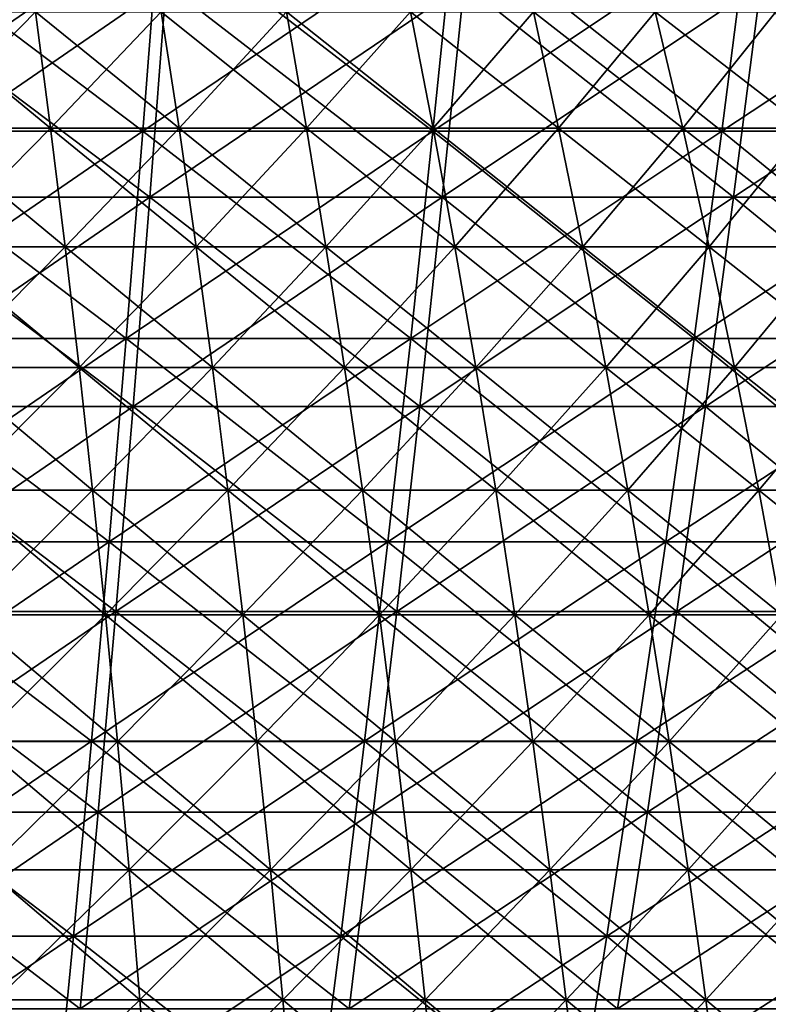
# Model space of a CAD drawing. Header units: millimetres. Extents: x -250 to 250, y -45 to 4150.
# Tile 621 of 656: x 15 to 30, y 3972 to 3991. Entities that reach past the tile are written whole.
import ezdxf

# ---------------------------------------------------------------- set-up
doc = ezdxf.new("R2010")
doc.units = ezdxf.units.MM
doc.header["$LTSCALE"] = 81.481481
for name, color, linetype in [('19', 7, 'CONTINUOUS'), ('20', 7, 'CONTINUOUS'), ('21', 7, 'CONTINUOUS'), ('22', 7, 'CONTINUOUS'), ('23', 7, 'CONTINUOUS'), ('24', 7, 'CONTINUOUS')]:
    doc.layers.add(name, color=color, linetype=linetype)

msp = doc.modelspace()

# ---------------------------------------------------------------- linework, layer by layer
at = {"layer": '19', "color": 7, "linetype": 'CONTINUOUS'}
for points in [[(17.54, 3987.635, -189.288), (11.703, 3987.635, -189.738), (17.867, 3991.873, -192.813), (17.54, 3987.635, -189.288)], [(17.867, 3991.873, -192.813), (11.703, 3987.635, -189.738), (11.921, 3991.873, -193.272), (17.867, 3991.873, -192.813)], [(23.361, 3987.635, -188.658), (17.54, 3987.635, -189.288), (23.796, 3991.873, -192.171), (23.361, 3987.635, -188.658)], [(23.796, 3991.873, -192.171), (17.54, 3987.635, -189.288), (17.867, 3991.873, -192.813), (23.796, 3991.873, -192.171)], [(29.16, 3987.635, -187.849), (23.361, 3987.635, -188.658), (29.703, 3991.873, -191.347), (29.16, 3987.635, -187.849)], [(29.703, 3991.873, -191.347), (23.361, 3987.635, -188.658), (23.796, 3991.873, -192.171), (29.703, 3991.873, -191.347)], [(34.931, 3987.635, -186.862), (29.16, 3987.635, -187.849), (35.581, 3991.873, -190.342), (34.931, 3987.635, -186.862)], [(35.581, 3991.873, -190.342), (29.16, 3987.635, -187.849), (29.703, 3991.873, -191.347), (35.581, 3991.873, -190.342)], [(17.205, 3983.475, -185.67), (11.479, 3983.475, -186.112), (17.54, 3987.635, -189.288), (17.205, 3983.475, -185.67)], [(17.54, 3987.635, -189.288), (11.479, 3983.475, -186.112), (11.703, 3987.635, -189.738), (17.54, 3987.635, -189.288)], [(22.914, 3983.475, -185.053), (17.205, 3983.475, -185.67), (23.361, 3987.635, -188.658), (22.914, 3983.475, -185.053)], [(23.361, 3987.635, -188.658), (17.205, 3983.475, -185.67), (17.54, 3987.635, -189.288), (23.361, 3987.635, -188.658)], [(28.602, 3983.475, -184.259), (22.914, 3983.475, -185.053), (29.16, 3987.635, -187.849), (28.602, 3983.475, -184.259)], [(29.16, 3987.635, -187.849), (22.914, 3983.475, -185.053), (23.361, 3987.635, -188.658), (29.16, 3987.635, -187.849)], [(34.263, 3983.475, -183.291), (28.602, 3983.475, -184.259), (34.931, 3987.635, -186.862), (34.263, 3983.475, -183.291)], [(34.931, 3987.635, -186.862), (28.602, 3983.475, -184.259), (29.16, 3987.635, -187.849), (34.931, 3987.635, -186.862)], [(16.861, 3979.397, -181.963), (11.25, 3979.397, -182.395), (17.205, 3983.475, -185.67), (16.861, 3979.397, -181.963)], [(17.205, 3983.475, -185.67), (11.25, 3979.397, -182.395), (11.479, 3983.475, -186.112), (17.205, 3983.475, -185.67)], [(22.457, 3979.397, -181.357), (16.861, 3979.397, -181.963), (22.914, 3983.475, -185.053), (22.457, 3979.397, -181.357)], [(22.914, 3983.475, -185.053), (16.861, 3979.397, -181.963), (17.205, 3983.475, -185.67), (22.914, 3983.475, -185.053)], [(28.031, 3979.397, -180.579), (22.457, 3979.397, -181.357), (28.602, 3983.475, -184.259), (28.031, 3979.397, -180.579)], [(28.602, 3983.475, -184.259), (22.457, 3979.397, -181.357), (22.914, 3983.475, -185.053), (28.602, 3983.475, -184.259)], [(33.579, 3979.397, -179.631), (28.031, 3979.397, -180.579), (34.263, 3983.475, -183.291), (33.579, 3979.397, -179.631)], [(34.263, 3983.475, -183.291), (28.031, 3979.397, -180.579), (28.602, 3983.475, -184.259), (34.263, 3983.475, -183.291)], [(16.509, 3975.402, -178.166), (11.015, 3975.402, -178.59), (16.861, 3979.397, -181.963), (16.509, 3975.402, -178.166)], [(16.861, 3979.397, -181.963), (11.015, 3975.402, -178.59), (11.25, 3979.397, -182.395), (16.861, 3979.397, -181.963)], [(21.988, 3975.402, -177.573), (16.509, 3975.402, -178.166), (22.457, 3979.397, -181.357), (21.988, 3975.402, -177.573)], [(22.457, 3979.397, -181.357), (16.509, 3975.402, -178.166), (16.861, 3979.397, -181.963), (22.457, 3979.397, -181.357)], [(27.446, 3975.402, -176.812), (21.988, 3975.402, -177.573), (28.031, 3979.397, -180.579), (27.446, 3975.402, -176.812)], [(28.031, 3979.397, -180.579), (21.988, 3975.402, -177.573), (22.457, 3979.397, -181.357), (28.031, 3979.397, -180.579)], [(32.878, 3975.402, -175.882), (27.446, 3975.402, -176.812), (33.579, 3979.397, -179.631), (32.878, 3975.402, -175.882)], [(33.579, 3979.397, -179.631), (27.446, 3975.402, -176.812), (28.031, 3979.397, -180.579), (33.579, 3979.397, -179.631)], [(16.15, 3971.493, -174.282), (10.775, 3971.493, -174.697), (16.509, 3975.402, -178.166), (16.15, 3971.493, -174.282)], [(16.509, 3975.402, -178.166), (10.775, 3971.493, -174.697), (11.015, 3975.402, -178.59), (16.509, 3975.402, -178.166)], [(21.509, 3971.493, -173.702), (16.15, 3971.493, -174.282), (21.988, 3975.402, -177.573), (21.509, 3971.493, -173.702)], [(21.988, 3975.402, -177.573), (16.15, 3971.493, -174.282), (16.509, 3975.402, -178.166), (21.988, 3975.402, -177.573)], [(26.848, 3971.493, -172.957), (21.509, 3971.493, -173.702), (27.446, 3975.402, -176.812), (26.848, 3971.493, -172.957)], [(27.446, 3975.402, -176.812), (21.509, 3971.493, -173.702), (21.988, 3975.402, -177.573), (27.446, 3975.402, -176.812)], [(32.161, 3971.493, -172.049), (26.848, 3971.493, -172.957), (32.878, 3975.402, -175.882), (32.161, 3971.493, -172.049)], [(32.878, 3975.402, -175.882), (26.848, 3971.493, -172.957), (27.446, 3975.402, -176.812), (32.878, 3975.402, -175.882)]]:
    msp.add_3dface(points, dxfattribs=at)
at = {"layer": '20', "color": 7, "linetype": 'CONTINUOUS'}
for points in [[(11.703, 3987.635, 189.738), (17.54, 3987.635, 189.288), (11.921, 3991.873, 193.272), (11.703, 3987.635, 189.738)], [(11.921, 3991.873, 193.272), (17.54, 3987.635, 189.288), (17.867, 3991.873, 192.813), (11.921, 3991.873, 193.272)], [(17.54, 3987.635, 189.288), (23.361, 3987.635, 188.658), (17.867, 3991.873, 192.813), (17.54, 3987.635, 189.288)], [(17.867, 3991.873, 192.813), (23.361, 3987.635, 188.658), (23.796, 3991.873, 192.171), (17.867, 3991.873, 192.813)], [(23.361, 3987.635, 188.658), (29.16, 3987.635, 187.849), (23.796, 3991.873, 192.171), (23.361, 3987.635, 188.658)], [(23.796, 3991.873, 192.171), (29.16, 3987.635, 187.849), (29.703, 3991.873, 191.347), (23.796, 3991.873, 192.171)], [(29.16, 3987.635, 187.849), (34.931, 3987.635, 186.862), (29.703, 3991.873, 191.347), (29.16, 3987.635, 187.849)], [(29.703, 3991.873, 191.347), (34.931, 3987.635, 186.862), (35.581, 3991.873, 190.342), (29.703, 3991.873, 191.347)], [(11.479, 3983.475, 186.112), (17.205, 3983.475, 185.67), (11.703, 3987.635, 189.738), (11.479, 3983.475, 186.112)], [(11.703, 3987.635, 189.738), (17.205, 3983.475, 185.67), (17.54, 3987.635, 189.288), (11.703, 3987.635, 189.738)], [(17.205, 3983.475, 185.67), (22.914, 3983.475, 185.053), (17.54, 3987.635, 189.288), (17.205, 3983.475, 185.67)], [(17.54, 3987.635, 189.288), (22.914, 3983.475, 185.053), (23.361, 3987.635, 188.658), (17.54, 3987.635, 189.288)], [(22.914, 3983.475, 185.053), (28.602, 3983.475, 184.259), (23.361, 3987.635, 188.658), (22.914, 3983.475, 185.053)], [(23.361, 3987.635, 188.658), (28.602, 3983.475, 184.259), (29.16, 3987.635, 187.849), (23.361, 3987.635, 188.658)], [(28.602, 3983.475, 184.259), (34.263, 3983.475, 183.291), (29.16, 3987.635, 187.849), (28.602, 3983.475, 184.259)], [(29.16, 3987.635, 187.849), (34.263, 3983.475, 183.291), (34.931, 3987.635, 186.862), (29.16, 3987.635, 187.849)], [(11.25, 3979.397, 182.395), (16.861, 3979.397, 181.963), (11.479, 3983.475, 186.112), (11.25, 3979.397, 182.395)], [(11.479, 3983.475, 186.112), (16.861, 3979.397, 181.963), (17.205, 3983.475, 185.67), (11.479, 3983.475, 186.112)], [(16.861, 3979.397, 181.963), (22.457, 3979.397, 181.357), (17.205, 3983.475, 185.67), (16.861, 3979.397, 181.963)], [(17.205, 3983.475, 185.67), (22.457, 3979.397, 181.357), (22.914, 3983.475, 185.053), (17.205, 3983.475, 185.67)], [(22.457, 3979.397, 181.357), (28.031, 3979.397, 180.579), (22.914, 3983.475, 185.053), (22.457, 3979.397, 181.357)], [(22.914, 3983.475, 185.053), (28.031, 3979.397, 180.579), (28.602, 3983.475, 184.259), (22.914, 3983.475, 185.053)], [(28.031, 3979.397, 180.579), (33.579, 3979.397, 179.631), (28.602, 3983.475, 184.259), (28.031, 3979.397, 180.579)], [(28.602, 3983.475, 184.259), (33.579, 3979.397, 179.631), (34.263, 3983.475, 183.291), (28.602, 3983.475, 184.259)], [(11.015, 3975.402, 178.59), (16.509, 3975.402, 178.166), (11.25, 3979.397, 182.395), (11.015, 3975.402, 178.59)], [(11.25, 3979.397, 182.395), (16.509, 3975.402, 178.166), (16.861, 3979.397, 181.963), (11.25, 3979.397, 182.395)], [(16.509, 3975.402, 178.166), (21.988, 3975.402, 177.573), (16.861, 3979.397, 181.963), (16.509, 3975.402, 178.166)], [(16.861, 3979.397, 181.963), (21.988, 3975.402, 177.573), (22.457, 3979.397, 181.357), (16.861, 3979.397, 181.963)], [(21.988, 3975.402, 177.573), (27.446, 3975.402, 176.812), (22.457, 3979.397, 181.357), (21.988, 3975.402, 177.573)], [(22.457, 3979.397, 181.357), (27.446, 3975.402, 176.812), (28.031, 3979.397, 180.579), (22.457, 3979.397, 181.357)], [(27.446, 3975.402, 176.812), (32.878, 3975.402, 175.882), (28.031, 3979.397, 180.579), (27.446, 3975.402, 176.812)], [(28.031, 3979.397, 180.579), (32.878, 3975.402, 175.882), (33.579, 3979.397, 179.631), (28.031, 3979.397, 180.579)], [(10.775, 3971.493, 174.697), (16.15, 3971.493, 174.282), (11.015, 3975.402, 178.59), (10.775, 3971.493, 174.697)], [(11.015, 3975.402, 178.59), (16.15, 3971.493, 174.282), (16.509, 3975.402, 178.166), (11.015, 3975.402, 178.59)], [(16.15, 3971.493, 174.282), (21.509, 3971.493, 173.702), (16.509, 3975.402, 178.166), (16.15, 3971.493, 174.282)], [(16.509, 3975.402, 178.166), (21.509, 3971.493, 173.702), (21.988, 3975.402, 177.573), (16.509, 3975.402, 178.166)], [(21.509, 3971.493, 173.702), (26.848, 3971.493, 172.957), (21.988, 3975.402, 177.573), (21.509, 3971.493, 173.702)], [(21.988, 3975.402, 177.573), (26.848, 3971.493, 172.957), (27.446, 3975.402, 176.812), (21.988, 3975.402, 177.573)], [(26.848, 3971.493, 172.957), (32.161, 3971.493, 172.049), (27.446, 3975.402, 176.812), (26.848, 3971.493, 172.957)], [(27.446, 3975.402, 176.812), (32.161, 3971.493, 172.049), (32.878, 3975.402, 175.882), (27.446, 3975.402, 176.812)]]:
    msp.add_3dface(points, dxfattribs=at)
at = {"layer": '21', "color": 7, "linetype": 'CONTINUOUS'}
for points in [[(17.401, 3988.952, 187.789), (11.61, 3988.952, 188.236), (17.725, 3993.156, 191.285), (17.401, 3988.952, 187.789)], [(17.725, 3993.156, 191.285), (11.61, 3988.952, 188.236), (11.826, 3993.156, 191.74), (17.725, 3993.156, 191.285)], [(23.176, 3988.952, 187.164), (17.401, 3988.952, 187.789), (23.607, 3993.156, 190.648), (23.176, 3988.952, 187.164)], [(23.607, 3993.156, 190.648), (17.401, 3988.952, 187.789), (17.725, 3993.156, 191.285), (23.607, 3993.156, 190.648)], [(28.929, 3988.952, 186.361), (23.176, 3988.952, 187.164), (29.467, 3993.156, 189.831), (28.929, 3988.952, 186.361)], [(29.467, 3993.156, 189.831), (23.176, 3988.952, 187.164), (23.607, 3993.156, 190.648), (29.467, 3993.156, 189.831)], [(34.654, 3988.952, 185.382), (28.929, 3988.952, 186.361), (35.299, 3993.156, 188.833), (34.654, 3988.952, 185.382)], [(35.299, 3993.156, 188.833), (28.929, 3988.952, 186.361), (29.467, 3993.156, 189.831), (35.299, 3993.156, 188.833)], [(17.069, 3984.826, 184.201), (11.388, 3984.826, 184.64), (17.401, 3988.952, 187.789), (17.069, 3984.826, 184.201)], [(17.401, 3988.952, 187.789), (11.388, 3984.826, 184.64), (11.61, 3988.952, 188.236), (17.401, 3988.952, 187.789)], [(22.733, 3984.826, 183.588), (17.069, 3984.826, 184.201), (23.176, 3988.952, 187.164), (22.733, 3984.826, 183.588)], [(23.176, 3988.952, 187.164), (17.069, 3984.826, 184.201), (17.401, 3988.952, 187.789), (23.176, 3988.952, 187.164)], [(28.376, 3984.826, 182.801), (22.733, 3984.826, 183.588), (28.929, 3988.952, 186.361), (28.376, 3984.826, 182.801)], [(28.929, 3988.952, 186.361), (22.733, 3984.826, 183.588), (23.176, 3988.952, 187.164), (28.929, 3988.952, 186.361)], [(33.992, 3984.826, 181.841), (28.376, 3984.826, 182.801), (34.654, 3988.952, 185.382), (33.992, 3984.826, 181.841)], [(34.654, 3988.952, 185.382), (28.376, 3984.826, 182.801), (28.929, 3988.952, 186.361), (34.654, 3988.952, 185.382)], [(16.728, 3980.78, 180.524), (11.161, 3980.78, 180.954), (17.069, 3984.826, 184.201), (16.728, 3980.78, 180.524)], [(17.069, 3984.826, 184.201), (11.161, 3980.78, 180.954), (11.388, 3984.826, 184.64), (17.069, 3984.826, 184.201)], [(22.279, 3980.78, 179.923), (16.728, 3980.78, 180.524), (22.733, 3984.826, 183.588), (22.279, 3980.78, 179.923)], [(22.733, 3984.826, 183.588), (16.728, 3980.78, 180.524), (17.069, 3984.826, 184.201), (22.733, 3984.826, 183.588)], [(27.81, 3980.78, 179.152), (22.279, 3980.78, 179.923), (28.376, 3984.826, 182.801), (27.81, 3980.78, 179.152)], [(28.376, 3984.826, 182.801), (22.279, 3980.78, 179.923), (22.733, 3984.826, 183.588), (28.376, 3984.826, 182.801)], [(33.313, 3980.78, 178.21), (27.81, 3980.78, 179.152), (33.992, 3984.826, 181.841), (33.313, 3980.78, 178.21)], [(33.992, 3984.826, 181.841), (27.81, 3980.78, 179.152), (28.376, 3984.826, 182.801), (33.992, 3984.826, 181.841)], [(16.379, 3976.818, 176.759), (10.928, 3976.818, 177.179), (16.728, 3980.78, 180.524), (16.379, 3976.818, 176.759)], [(16.728, 3980.78, 180.524), (10.928, 3976.818, 177.179), (11.161, 3980.78, 180.954), (16.728, 3980.78, 180.524)], [(21.815, 3976.818, 176.17), (16.379, 3976.818, 176.759), (22.279, 3980.78, 179.923), (21.815, 3976.818, 176.17)], [(22.279, 3980.78, 179.923), (16.379, 3976.818, 176.759), (16.728, 3980.78, 180.524), (22.279, 3980.78, 179.923)], [(27.229, 3976.818, 175.415), (21.815, 3976.818, 176.17), (27.81, 3980.78, 179.152), (27.229, 3976.818, 175.415)], [(27.81, 3980.78, 179.152), (21.815, 3976.818, 176.17), (22.279, 3980.78, 179.923), (27.81, 3980.78, 179.152)], [(32.618, 3976.818, 174.493), (27.229, 3976.818, 175.415), (33.313, 3980.78, 178.21), (32.618, 3976.818, 174.493)], [(33.313, 3980.78, 178.21), (27.229, 3976.818, 175.415), (27.81, 3980.78, 179.152), (33.313, 3980.78, 178.21)], [(16.022, 3972.939, 172.907), (10.69, 3972.939, 173.318), (16.379, 3976.818, 176.759), (16.022, 3972.939, 172.907)], [(16.379, 3976.818, 176.759), (10.69, 3972.939, 173.318), (10.928, 3976.818, 177.179), (16.379, 3976.818, 176.759)], [(21.339, 3972.939, 172.332), (16.022, 3972.939, 172.907), (21.815, 3976.818, 176.17), (21.339, 3972.939, 172.332)], [(21.815, 3976.818, 176.17), (16.022, 3972.939, 172.907), (16.379, 3976.818, 176.759), (21.815, 3976.818, 176.17)], [(26.636, 3972.939, 171.593), (21.339, 3972.939, 172.332), (27.229, 3976.818, 175.415), (26.636, 3972.939, 171.593)], [(27.229, 3976.818, 175.415), (21.339, 3972.939, 172.332), (21.815, 3976.818, 176.17), (27.229, 3976.818, 175.415)], [(31.908, 3972.939, 170.691), (26.636, 3972.939, 171.593), (32.618, 3976.818, 174.493), (31.908, 3972.939, 170.691)], [(32.618, 3976.818, 174.493), (26.636, 3972.939, 171.593), (27.229, 3976.818, 175.415), (32.618, 3976.818, 174.493)], [(15.657, 3969.147, 168.971), (10.447, 3969.147, 169.373), (16.022, 3972.939, 172.907), (15.657, 3969.147, 168.971)], [(16.022, 3972.939, 172.907), (10.447, 3969.147, 169.373), (10.69, 3972.939, 173.318), (16.022, 3972.939, 172.907)], [(20.854, 3969.147, 168.409), (15.657, 3969.147, 168.971), (21.339, 3972.939, 172.332), (20.854, 3969.147, 168.409)], [(21.339, 3972.939, 172.332), (15.657, 3969.147, 168.971), (16.022, 3972.939, 172.907), (21.339, 3972.939, 172.332)], [(26.03, 3969.147, 167.687), (20.854, 3969.147, 168.409), (26.636, 3972.939, 171.593), (26.03, 3969.147, 167.687)], [(26.636, 3972.939, 171.593), (20.854, 3969.147, 168.409), (21.339, 3972.939, 172.332), (26.636, 3972.939, 171.593)], [(31.181, 3969.147, 166.805), (26.03, 3969.147, 167.687), (31.908, 3972.939, 170.691), (31.181, 3969.147, 166.805)], [(31.908, 3972.939, 170.691), (26.03, 3969.147, 167.687), (26.636, 3972.939, 171.593), (31.908, 3972.939, 170.691)]]:
    msp.add_3dface(points, dxfattribs=at)
at = {"layer": '22', "color": 7, "linetype": 'CONTINUOUS'}
for points in [[(11.61, 3988.952, -188.236), (17.401, 3988.952, -187.789), (11.826, 3993.156, -191.74), (11.61, 3988.952, -188.236)], [(11.826, 3993.156, -191.74), (17.401, 3988.952, -187.789), (17.725, 3993.156, -191.285), (11.826, 3993.156, -191.74)], [(17.401, 3988.952, -187.789), (23.176, 3988.952, -187.164), (17.725, 3993.156, -191.285), (17.401, 3988.952, -187.789)], [(17.725, 3993.156, -191.285), (23.176, 3988.952, -187.164), (23.607, 3993.156, -190.648), (17.725, 3993.156, -191.285)], [(23.176, 3988.952, -187.164), (28.929, 3988.952, -186.361), (23.607, 3993.156, -190.648), (23.176, 3988.952, -187.164)], [(23.607, 3993.156, -190.648), (28.929, 3988.952, -186.361), (29.467, 3993.156, -189.831), (23.607, 3993.156, -190.648)], [(28.929, 3988.952, -186.361), (34.654, 3988.952, -185.382), (29.467, 3993.156, -189.831), (28.929, 3988.952, -186.361)], [(29.467, 3993.156, -189.831), (34.654, 3988.952, -185.382), (35.299, 3993.156, -188.833), (29.467, 3993.156, -189.831)], [(11.388, 3984.826, -184.64), (17.069, 3984.826, -184.201), (11.61, 3988.952, -188.236), (11.388, 3984.826, -184.64)], [(11.61, 3988.952, -188.236), (17.069, 3984.826, -184.201), (17.401, 3988.952, -187.789), (11.61, 3988.952, -188.236)], [(17.069, 3984.826, -184.201), (22.733, 3984.826, -183.588), (17.401, 3988.952, -187.789), (17.069, 3984.826, -184.201)], [(17.401, 3988.952, -187.789), (22.733, 3984.826, -183.588), (23.176, 3988.952, -187.164), (17.401, 3988.952, -187.789)], [(22.733, 3984.826, -183.588), (28.376, 3984.826, -182.801), (23.176, 3988.952, -187.164), (22.733, 3984.826, -183.588)], [(23.176, 3988.952, -187.164), (28.376, 3984.826, -182.801), (28.929, 3988.952, -186.361), (23.176, 3988.952, -187.164)], [(28.376, 3984.826, -182.801), (33.992, 3984.826, -181.841), (28.929, 3988.952, -186.361), (28.376, 3984.826, -182.801)], [(28.929, 3988.952, -186.361), (33.992, 3984.826, -181.841), (34.654, 3988.952, -185.382), (28.929, 3988.952, -186.361)], [(11.161, 3980.78, -180.954), (16.728, 3980.78, -180.524), (11.388, 3984.826, -184.64), (11.161, 3980.78, -180.954)], [(11.388, 3984.826, -184.64), (16.728, 3980.78, -180.524), (17.069, 3984.826, -184.201), (11.388, 3984.826, -184.64)], [(16.728, 3980.78, -180.524), (22.279, 3980.78, -179.923), (17.069, 3984.826, -184.201), (16.728, 3980.78, -180.524)], [(17.069, 3984.826, -184.201), (22.279, 3980.78, -179.923), (22.733, 3984.826, -183.588), (17.069, 3984.826, -184.201)], [(22.279, 3980.78, -179.923), (27.81, 3980.78, -179.152), (22.733, 3984.826, -183.588), (22.279, 3980.78, -179.923)], [(22.733, 3984.826, -183.588), (27.81, 3980.78, -179.152), (28.376, 3984.826, -182.801), (22.733, 3984.826, -183.588)], [(27.81, 3980.78, -179.152), (33.313, 3980.78, -178.21), (28.376, 3984.826, -182.801), (27.81, 3980.78, -179.152)], [(28.376, 3984.826, -182.801), (33.313, 3980.78, -178.21), (33.992, 3984.826, -181.841), (28.376, 3984.826, -182.801)], [(10.928, 3976.818, -177.179), (16.379, 3976.818, -176.759), (11.161, 3980.78, -180.954), (10.928, 3976.818, -177.179)], [(11.161, 3980.78, -180.954), (16.379, 3976.818, -176.759), (16.728, 3980.78, -180.524), (11.161, 3980.78, -180.954)], [(16.379, 3976.818, -176.759), (21.815, 3976.818, -176.17), (16.728, 3980.78, -180.524), (16.379, 3976.818, -176.759)], [(16.728, 3980.78, -180.524), (21.815, 3976.818, -176.17), (22.279, 3980.78, -179.923), (16.728, 3980.78, -180.524)], [(21.815, 3976.818, -176.17), (27.229, 3976.818, -175.415), (22.279, 3980.78, -179.923), (21.815, 3976.818, -176.17)], [(22.279, 3980.78, -179.923), (27.229, 3976.818, -175.415), (27.81, 3980.78, -179.152), (22.279, 3980.78, -179.923)], [(27.229, 3976.818, -175.415), (32.618, 3976.818, -174.493), (27.81, 3980.78, -179.152), (27.229, 3976.818, -175.415)], [(27.81, 3980.78, -179.152), (32.618, 3976.818, -174.493), (33.313, 3980.78, -178.21), (27.81, 3980.78, -179.152)], [(10.69, 3972.939, -173.318), (16.022, 3972.939, -172.907), (10.928, 3976.818, -177.179), (10.69, 3972.939, -173.318)], [(10.928, 3976.818, -177.179), (16.022, 3972.939, -172.907), (16.379, 3976.818, -176.759), (10.928, 3976.818, -177.179)], [(16.022, 3972.939, -172.907), (21.339, 3972.939, -172.332), (16.379, 3976.818, -176.759), (16.022, 3972.939, -172.907)], [(16.379, 3976.818, -176.759), (21.339, 3972.939, -172.332), (21.815, 3976.818, -176.17), (16.379, 3976.818, -176.759)], [(21.339, 3972.939, -172.332), (26.636, 3972.939, -171.593), (21.815, 3976.818, -176.17), (21.339, 3972.939, -172.332)], [(21.815, 3976.818, -176.17), (26.636, 3972.939, -171.593), (27.229, 3976.818, -175.415), (21.815, 3976.818, -176.17)], [(26.636, 3972.939, -171.593), (31.908, 3972.939, -170.691), (27.229, 3976.818, -175.415), (26.636, 3972.939, -171.593)], [(27.229, 3976.818, -175.415), (31.908, 3972.939, -170.691), (32.618, 3976.818, -174.493), (27.229, 3976.818, -175.415)], [(10.447, 3969.147, -169.373), (15.657, 3969.147, -168.971), (10.69, 3972.939, -173.318), (10.447, 3969.147, -169.373)], [(10.69, 3972.939, -173.318), (15.657, 3969.147, -168.971), (16.022, 3972.939, -172.907), (10.69, 3972.939, -173.318)], [(15.657, 3969.147, -168.971), (20.854, 3969.147, -168.409), (16.022, 3972.939, -172.907), (15.657, 3969.147, -168.971)], [(16.022, 3972.939, -172.907), (20.854, 3969.147, -168.409), (21.339, 3972.939, -172.332), (16.022, 3972.939, -172.907)], [(20.854, 3969.147, -168.409), (26.03, 3969.147, -167.687), (21.339, 3972.939, -172.332), (20.854, 3969.147, -168.409)], [(21.339, 3972.939, -172.332), (26.03, 3969.147, -167.687), (26.636, 3972.939, -171.593), (21.339, 3972.939, -172.332)], [(26.03, 3969.147, -167.687), (31.181, 3969.147, -166.805), (26.636, 3972.939, -171.593), (26.03, 3969.147, -167.687)], [(26.636, 3972.939, -171.593), (31.181, 3969.147, -166.805), (31.908, 3972.939, -170.691), (26.636, 3972.939, -171.593)]]:
    msp.add_3dface(points, dxfattribs=at)
at = {"layer": '23', "color": 7, "linetype": 'CONTINUOUS'}
for points in [[(12.992, 3989.011, 83.696), (15.563, 3989.011, 83.256), (12.739, 3991.325, 82.066), (12.992, 3989.011, 83.696)], [(12.739, 3991.325, 82.066), (15.563, 3989.011, 83.256), (15.26, 3991.325, 81.635), (12.739, 3991.325, 82.066)], [(15.563, 3989.011, 83.256), (18.12, 3989.011, 82.737), (15.26, 3991.325, 81.635), (15.563, 3989.011, 83.256)], [(15.26, 3991.325, 81.635), (18.12, 3989.011, 82.737), (17.767, 3991.325, 81.127), (15.26, 3991.325, 81.635)], [(18.12, 3989.011, 82.737), (20.659, 3989.011, 82.14), (17.767, 3991.325, 81.127), (18.12, 3989.011, 82.737)], [(17.767, 3991.325, 81.127), (20.659, 3989.011, 82.14), (20.257, 3991.325, 80.541), (17.767, 3991.325, 81.127)], [(20.659, 3989.011, 82.14), (23.179, 3989.011, 81.465), (20.257, 3991.325, 80.541), (20.659, 3989.011, 82.14)], [(20.257, 3991.325, 80.541), (23.179, 3989.011, 81.465), (22.728, 3991.325, 79.879), (20.257, 3991.325, 80.541)], [(23.179, 3989.011, 81.465), (25.676, 3989.011, 80.712), (22.728, 3991.325, 79.879), (23.179, 3989.011, 81.465)], [(22.728, 3991.325, 79.879), (25.676, 3989.011, 80.712), (25.177, 3991.325, 79.141), (22.728, 3991.325, 79.879)], [(25.676, 3989.011, 80.712), (28.15, 3989.011, 79.883), (25.177, 3991.325, 79.141), (25.676, 3989.011, 80.712)], [(25.177, 3991.325, 79.141), (28.15, 3989.011, 79.883), (27.602, 3991.325, 78.328), (25.177, 3991.325, 79.141)], [(28.15, 3989.011, 79.883), (30.596, 3989.011, 78.979), (27.602, 3991.325, 78.328), (28.15, 3989.011, 79.883)], [(27.602, 3991.325, 78.328), (30.596, 3989.011, 78.979), (30.001, 3991.325, 77.441), (27.602, 3991.325, 78.328)], [(13.235, 3986.652, 85.261), (15.854, 3986.652, 84.813), (12.992, 3989.011, 83.696), (13.235, 3986.652, 85.261)], [(12.992, 3989.011, 83.696), (15.854, 3986.652, 84.813), (15.563, 3989.011, 83.256), (12.992, 3989.011, 83.696)], [(15.854, 3986.652, 84.813), (18.459, 3986.652, 84.285), (15.563, 3989.011, 83.256), (15.854, 3986.652, 84.813)], [(15.563, 3989.011, 83.256), (18.459, 3986.652, 84.285), (18.12, 3989.011, 82.737), (15.563, 3989.011, 83.256)], [(18.459, 3986.652, 84.285), (21.045, 3986.652, 83.676), (18.12, 3989.011, 82.737), (18.459, 3986.652, 84.285)], [(18.12, 3989.011, 82.737), (21.045, 3986.652, 83.676), (20.659, 3989.011, 82.14), (18.12, 3989.011, 82.737)], [(21.045, 3986.652, 83.676), (23.612, 3986.652, 82.989), (20.659, 3989.011, 82.14), (21.045, 3986.652, 83.676)], [(20.659, 3989.011, 82.14), (23.612, 3986.652, 82.989), (23.179, 3989.011, 81.465), (20.659, 3989.011, 82.14)], [(23.612, 3986.652, 82.989), (26.157, 3986.652, 82.222), (23.179, 3989.011, 81.465), (23.612, 3986.652, 82.989)], [(23.179, 3989.011, 81.465), (26.157, 3986.652, 82.222), (25.676, 3989.011, 80.712), (23.179, 3989.011, 81.465)], [(26.157, 3986.652, 82.222), (28.676, 3986.652, 81.378), (25.676, 3989.011, 80.712), (26.157, 3986.652, 82.222)], [(25.676, 3989.011, 80.712), (28.676, 3986.652, 81.378), (28.15, 3989.011, 79.883), (25.676, 3989.011, 80.712)], [(28.676, 3986.652, 81.378), (31.169, 3986.652, 80.456), (28.15, 3989.011, 79.883), (28.676, 3986.652, 81.378)], [(28.15, 3989.011, 79.883), (31.169, 3986.652, 80.456), (30.596, 3989.011, 78.979), (28.15, 3989.011, 79.883)], [(13.468, 3984.251, 86.762), (16.133, 3984.251, 86.306), (13.235, 3986.652, 85.261), (13.468, 3984.251, 86.762)], [(13.235, 3986.652, 85.261), (16.133, 3984.251, 86.306), (15.854, 3986.652, 84.813), (13.235, 3986.652, 85.261)], [(16.133, 3984.251, 86.306), (18.784, 3984.251, 85.768), (15.854, 3986.652, 84.813), (16.133, 3984.251, 86.306)], [(15.854, 3986.652, 84.813), (18.784, 3984.251, 85.768), (18.459, 3986.652, 84.285), (15.854, 3986.652, 84.813)], [(18.784, 3984.251, 85.768), (21.416, 3984.251, 85.149), (18.459, 3986.652, 84.285), (18.784, 3984.251, 85.768)], [(18.459, 3986.652, 84.285), (21.416, 3984.251, 85.149), (21.045, 3986.652, 83.676), (18.459, 3986.652, 84.285)], [(21.416, 3984.251, 85.149), (24.028, 3984.251, 84.449), (21.045, 3986.652, 83.676), (21.416, 3984.251, 85.149)], [(21.045, 3986.652, 83.676), (24.028, 3984.251, 84.449), (23.612, 3986.652, 82.989), (21.045, 3986.652, 83.676)], [(24.028, 3984.251, 84.449), (26.617, 3984.251, 83.669), (23.612, 3986.652, 82.989), (24.028, 3984.251, 84.449)], [(23.612, 3986.652, 82.989), (26.617, 3984.251, 83.669), (26.157, 3986.652, 82.222), (23.612, 3986.652, 82.989)], [(26.617, 3984.251, 83.669), (29.181, 3984.251, 82.81), (26.157, 3986.652, 82.222), (26.617, 3984.251, 83.669)], [(26.157, 3986.652, 82.222), (29.181, 3984.251, 82.81), (28.676, 3986.652, 81.378), (26.157, 3986.652, 82.222)], [(29.181, 3984.251, 82.81), (31.717, 3984.251, 81.872), (28.676, 3986.652, 81.378), (29.181, 3984.251, 82.81)], [(28.676, 3986.652, 81.378), (31.717, 3984.251, 81.872), (31.169, 3986.652, 80.456), (28.676, 3986.652, 81.378)], [(13.691, 3981.809, 88.197), (16.4, 3981.809, 87.733), (13.468, 3984.251, 86.762), (13.691, 3981.809, 88.197)], [(13.468, 3984.251, 86.762), (16.4, 3981.809, 87.733), (16.133, 3984.251, 86.306), (13.468, 3984.251, 86.762)], [(16.4, 3981.809, 87.733), (19.094, 3981.809, 87.187), (16.133, 3984.251, 86.306), (16.4, 3981.809, 87.733)], [(16.133, 3984.251, 86.306), (19.094, 3981.809, 87.187), (18.784, 3984.251, 85.768), (16.133, 3984.251, 86.306)], [(19.094, 3981.809, 87.187), (21.77, 3981.809, 86.557), (18.784, 3984.251, 85.768), (19.094, 3981.809, 87.187)], [(18.784, 3984.251, 85.768), (21.77, 3981.809, 86.557), (21.416, 3984.251, 85.149), (18.784, 3984.251, 85.768)], [(21.77, 3981.809, 86.557), (24.425, 3981.809, 85.846), (21.416, 3984.251, 85.149), (21.77, 3981.809, 86.557)], [(21.416, 3984.251, 85.149), (24.425, 3981.809, 85.846), (24.028, 3984.251, 84.449), (21.416, 3984.251, 85.149)], [(24.425, 3981.809, 85.846), (27.057, 3981.809, 85.053), (24.028, 3984.251, 84.449), (24.425, 3981.809, 85.846)], [(24.028, 3984.251, 84.449), (27.057, 3981.809, 85.053), (26.617, 3984.251, 83.669), (24.028, 3984.251, 84.449)], [(27.057, 3981.809, 85.053), (29.664, 3981.809, 84.179), (26.617, 3984.251, 83.669), (27.057, 3981.809, 85.053)], [(26.617, 3984.251, 83.669), (29.664, 3981.809, 84.179), (29.181, 3984.251, 82.81), (26.617, 3984.251, 83.669)], [(29.664, 3981.809, 84.179), (32.242, 3981.809, 83.226), (29.181, 3984.251, 82.81), (29.664, 3981.809, 84.179)], [(29.181, 3984.251, 82.81), (32.242, 3981.809, 83.226), (31.717, 3984.251, 81.872), (29.181, 3984.251, 82.81)], [(13.903, 3979.328, 89.564), (16.655, 3979.328, 89.094), (13.691, 3981.809, 88.197), (13.903, 3979.328, 89.564)], [(13.691, 3981.809, 88.197), (16.655, 3979.328, 89.094), (16.4, 3981.809, 87.733), (13.691, 3981.809, 88.197)], [(16.655, 3979.328, 89.094), (19.39, 3979.328, 88.539), (16.4, 3981.809, 87.733), (16.655, 3979.328, 89.094)], [(16.4, 3981.809, 87.733), (19.39, 3979.328, 88.539), (19.094, 3981.809, 87.187), (16.4, 3981.809, 87.733)], [(19.39, 3979.328, 88.539), (22.108, 3979.328, 87.9), (19.094, 3981.809, 87.187), (19.39, 3979.328, 88.539)], [(19.094, 3981.809, 87.187), (22.108, 3979.328, 87.9), (21.77, 3981.809, 86.557), (19.094, 3981.809, 87.187)], [(22.108, 3979.328, 87.9), (24.804, 3979.328, 87.177), (21.77, 3981.809, 86.557), (22.108, 3979.328, 87.9)], [(21.77, 3981.809, 86.557), (24.804, 3979.328, 87.177), (24.425, 3981.809, 85.846), (21.77, 3981.809, 86.557)], [(24.804, 3979.328, 87.177), (27.477, 3979.328, 86.372), (24.425, 3981.809, 85.846), (24.804, 3979.328, 87.177)], [(24.425, 3981.809, 85.846), (27.477, 3979.328, 86.372), (27.057, 3981.809, 85.053), (24.425, 3981.809, 85.846)], [(27.477, 3979.328, 86.372), (30.124, 3979.328, 85.485), (27.057, 3981.809, 85.053), (27.477, 3979.328, 86.372)], [(27.057, 3981.809, 85.053), (30.124, 3979.328, 85.485), (29.664, 3981.809, 84.179), (27.057, 3981.809, 85.053)], [(30.124, 3979.328, 85.485), (32.742, 3979.328, 84.517), (29.664, 3981.809, 84.179), (30.124, 3979.328, 85.485)], [(29.664, 3981.809, 84.179), (32.742, 3979.328, 84.517), (32.242, 3981.809, 83.226), (29.664, 3981.809, 84.179)], [(14.105, 3976.809, 90.864), (16.896, 3976.809, 90.386), (13.903, 3979.328, 89.564), (14.105, 3976.809, 90.864)], [(13.903, 3979.328, 89.564), (16.896, 3976.809, 90.386), (16.655, 3979.328, 89.094), (13.903, 3979.328, 89.564)], [(16.896, 3976.809, 90.386), (19.672, 3976.809, 89.823), (16.655, 3979.328, 89.094), (16.896, 3976.809, 90.386)], [(16.655, 3979.328, 89.094), (19.672, 3976.809, 89.823), (19.39, 3979.328, 88.539), (16.655, 3979.328, 89.094)], [(19.672, 3976.809, 89.823), (22.428, 3976.809, 89.175), (19.39, 3979.328, 88.539), (19.672, 3976.809, 89.823)], [(19.39, 3979.328, 88.539), (22.428, 3976.809, 89.175), (22.108, 3979.328, 87.9), (19.39, 3979.328, 88.539)], [(22.428, 3976.809, 89.175), (25.164, 3976.809, 88.442), (22.108, 3979.328, 87.9), (22.428, 3976.809, 89.175)], [(22.108, 3979.328, 87.9), (25.164, 3976.809, 88.442), (24.804, 3979.328, 87.177), (22.108, 3979.328, 87.9)], [(25.164, 3976.809, 88.442), (27.876, 3976.809, 87.625), (24.804, 3979.328, 87.177), (25.164, 3976.809, 88.442)], [(24.804, 3979.328, 87.177), (27.876, 3976.809, 87.625), (27.477, 3979.328, 86.372), (24.804, 3979.328, 87.177)], [(27.876, 3976.809, 87.625), (30.561, 3976.809, 86.725), (27.477, 3979.328, 86.372), (27.876, 3976.809, 87.625)], [(27.477, 3979.328, 86.372), (30.561, 3976.809, 86.725), (30.124, 3979.328, 85.485), (27.477, 3979.328, 86.372)], [(14.296, 3974.255, 92.094), (17.125, 3974.255, 91.61), (14.105, 3976.809, 90.864), (14.296, 3974.255, 92.094)], [(14.105, 3976.809, 90.864), (17.125, 3974.255, 91.61), (16.896, 3976.809, 90.386), (14.105, 3976.809, 90.864)], [(17.125, 3974.255, 91.61), (19.938, 3974.255, 91.04), (16.896, 3976.809, 90.386), (17.125, 3974.255, 91.61)], [(16.896, 3976.809, 90.386), (19.938, 3974.255, 91.04), (19.672, 3976.809, 89.823), (16.896, 3976.809, 90.386)], [(19.938, 3974.255, 91.04), (22.732, 3974.255, 90.382), (19.672, 3976.809, 89.823), (19.938, 3974.255, 91.04)], [(19.672, 3976.809, 89.823), (22.732, 3974.255, 90.382), (22.428, 3976.809, 89.175), (19.672, 3976.809, 89.823)], [(22.732, 3974.255, 90.382), (25.505, 3974.255, 89.639), (22.428, 3976.809, 89.175), (22.732, 3974.255, 90.382)], [(22.428, 3976.809, 89.175), (25.505, 3974.255, 89.639), (25.164, 3976.809, 88.442), (22.428, 3976.809, 89.175)], [(25.505, 3974.255, 89.639), (28.253, 3974.255, 88.812), (25.164, 3976.809, 88.442), (25.505, 3974.255, 89.639)], [(25.164, 3976.809, 88.442), (28.253, 3974.255, 88.812), (27.876, 3976.809, 87.625), (25.164, 3976.809, 88.442)], [(28.253, 3974.255, 88.812), (30.975, 3974.255, 87.899), (27.876, 3976.809, 87.625), (28.253, 3974.255, 88.812)], [(27.876, 3976.809, 87.625), (30.975, 3974.255, 87.899), (30.561, 3976.809, 86.725), (27.876, 3976.809, 87.625)], [(14.476, 3971.668, 93.255), (17.341, 3971.668, 92.764), (14.296, 3974.255, 92.094), (14.476, 3971.668, 93.255)], [(14.296, 3974.255, 92.094), (17.341, 3971.668, 92.764), (17.125, 3974.255, 91.61), (14.296, 3974.255, 92.094)], [(17.341, 3971.668, 92.764), (20.189, 3971.668, 92.186), (17.125, 3974.255, 91.61), (17.341, 3971.668, 92.764)], [(17.125, 3974.255, 91.61), (20.189, 3971.668, 92.186), (19.938, 3974.255, 91.04), (17.125, 3974.255, 91.61)], [(20.189, 3971.668, 92.186), (23.018, 3971.668, 91.521), (19.938, 3974.255, 91.04), (20.189, 3971.668, 92.186)], [(19.938, 3974.255, 91.04), (23.018, 3971.668, 91.521), (22.732, 3974.255, 90.382), (19.938, 3974.255, 91.04)], [(23.018, 3971.668, 91.521), (25.826, 3971.668, 90.769), (22.732, 3974.255, 90.382), (23.018, 3971.668, 91.521)], [(22.732, 3974.255, 90.382), (25.826, 3971.668, 90.769), (25.505, 3974.255, 89.639), (22.732, 3974.255, 90.382)], [(25.826, 3971.668, 90.769), (28.609, 3971.668, 89.93), (25.505, 3974.255, 89.639), (25.826, 3971.668, 90.769)], [(25.505, 3974.255, 89.639), (28.609, 3971.668, 89.93), (28.253, 3974.255, 88.812), (25.505, 3974.255, 89.639)], [(28.609, 3971.668, 89.93), (31.365, 3971.668, 89.007), (28.253, 3974.255, 88.812), (28.609, 3971.668, 89.93)], [(28.253, 3974.255, 88.812), (31.365, 3971.668, 89.007), (30.975, 3974.255, 87.899), (28.253, 3974.255, 88.812)], [(14.645, 3969.049, 94.344), (17.543, 3969.049, 93.848), (14.476, 3971.668, 93.255), (14.645, 3969.049, 94.344)], [(14.476, 3971.668, 93.255), (17.543, 3969.049, 93.848), (17.341, 3971.668, 92.764), (14.476, 3971.668, 93.255)], [(17.543, 3969.049, 93.848), (20.425, 3969.049, 93.263), (17.341, 3971.668, 92.764), (17.543, 3969.049, 93.848)], [(17.341, 3971.668, 92.764), (20.425, 3969.049, 93.263), (20.189, 3971.668, 92.186), (17.341, 3971.668, 92.764)], [(20.425, 3969.049, 93.263), (23.287, 3969.049, 92.59), (20.189, 3971.668, 92.186), (20.425, 3969.049, 93.263)], [(20.189, 3971.668, 92.186), (23.287, 3969.049, 92.59), (23.018, 3971.668, 91.521), (20.189, 3971.668, 92.186)], [(23.287, 3969.049, 92.59), (26.128, 3969.049, 91.829), (23.018, 3971.668, 91.521), (23.287, 3969.049, 92.59)], [(23.018, 3971.668, 91.521), (26.128, 3969.049, 91.829), (25.826, 3971.668, 90.769), (23.018, 3971.668, 91.521)], [(26.128, 3969.049, 91.829), (28.943, 3969.049, 90.981), (25.826, 3971.668, 90.769), (26.128, 3969.049, 91.829)], [(25.826, 3971.668, 90.769), (28.943, 3969.049, 90.981), (28.609, 3971.668, 89.93), (25.826, 3971.668, 90.769)], [(28.943, 3969.049, 90.981), (31.731, 3969.049, 90.046), (28.609, 3971.668, 89.93), (28.943, 3969.049, 90.981)], [(28.609, 3971.668, 89.93), (31.731, 3969.049, 90.046), (31.365, 3971.668, 89.007), (28.609, 3971.668, 89.93)]]:
    msp.add_3dface(points, dxfattribs=at)
at = {"layer": '24', "color": 7, "linetype": 'CONTINUOUS'}
for points in [[(15.26, 3991.325, -81.635), (12.992, 3989.011, -83.696), (12.739, 3991.325, -82.066), (15.26, 3991.325, -81.635)], [(15.563, 3989.011, -83.256), (12.992, 3989.011, -83.696), (15.26, 3991.325, -81.635), (15.563, 3989.011, -83.256)], [(17.767, 3991.325, -81.127), (15.563, 3989.011, -83.256), (15.26, 3991.325, -81.635), (17.767, 3991.325, -81.127)], [(18.12, 3989.011, -82.737), (15.563, 3989.011, -83.256), (17.767, 3991.325, -81.127), (18.12, 3989.011, -82.737)], [(20.257, 3991.325, -80.541), (18.12, 3989.011, -82.737), (17.767, 3991.325, -81.127), (20.257, 3991.325, -80.541)], [(20.659, 3989.011, -82.14), (18.12, 3989.011, -82.737), (20.257, 3991.325, -80.541), (20.659, 3989.011, -82.14)], [(22.728, 3991.325, -79.879), (20.659, 3989.011, -82.14), (20.257, 3991.325, -80.541), (22.728, 3991.325, -79.879)], [(23.179, 3989.011, -81.465), (20.659, 3989.011, -82.14), (22.728, 3991.325, -79.879), (23.179, 3989.011, -81.465)], [(25.177, 3991.325, -79.141), (23.179, 3989.011, -81.465), (22.728, 3991.325, -79.879), (25.177, 3991.325, -79.141)], [(25.676, 3989.011, -80.712), (23.179, 3989.011, -81.465), (25.177, 3991.325, -79.141), (25.676, 3989.011, -80.712)], [(27.602, 3991.325, -78.328), (25.676, 3989.011, -80.712), (25.177, 3991.325, -79.141), (27.602, 3991.325, -78.328)], [(28.15, 3989.011, -79.883), (25.676, 3989.011, -80.712), (27.602, 3991.325, -78.328), (28.15, 3989.011, -79.883)], [(30.001, 3991.325, -77.441), (28.15, 3989.011, -79.883), (27.602, 3991.325, -78.328), (30.001, 3991.325, -77.441)], [(30.596, 3989.011, -78.979), (28.15, 3989.011, -79.883), (30.001, 3991.325, -77.441), (30.596, 3989.011, -78.979)], [(15.563, 3989.011, -83.256), (13.235, 3986.652, -85.261), (12.992, 3989.011, -83.696), (15.563, 3989.011, -83.256)], [(15.854, 3986.652, -84.813), (13.235, 3986.652, -85.261), (15.563, 3989.011, -83.256), (15.854, 3986.652, -84.813)], [(18.12, 3989.011, -82.737), (15.854, 3986.652, -84.813), (15.563, 3989.011, -83.256), (18.12, 3989.011, -82.737)], [(18.459, 3986.652, -84.285), (15.854, 3986.652, -84.813), (18.12, 3989.011, -82.737), (18.459, 3986.652, -84.285)], [(20.659, 3989.011, -82.14), (18.459, 3986.652, -84.285), (18.12, 3989.011, -82.737), (20.659, 3989.011, -82.14)], [(21.045, 3986.652, -83.676), (18.459, 3986.652, -84.285), (20.659, 3989.011, -82.14), (21.045, 3986.652, -83.676)], [(23.179, 3989.011, -81.465), (21.045, 3986.652, -83.676), (20.659, 3989.011, -82.14), (23.179, 3989.011, -81.465)], [(23.612, 3986.652, -82.989), (21.045, 3986.652, -83.676), (23.179, 3989.011, -81.465), (23.612, 3986.652, -82.989)], [(25.676, 3989.011, -80.712), (23.612, 3986.652, -82.989), (23.179, 3989.011, -81.465), (25.676, 3989.011, -80.712)], [(26.157, 3986.652, -82.222), (23.612, 3986.652, -82.989), (25.676, 3989.011, -80.712), (26.157, 3986.652, -82.222)], [(28.15, 3989.011, -79.883), (26.157, 3986.652, -82.222), (25.676, 3989.011, -80.712), (28.15, 3989.011, -79.883)], [(28.676, 3986.652, -81.378), (26.157, 3986.652, -82.222), (28.15, 3989.011, -79.883), (28.676, 3986.652, -81.378)], [(30.596, 3989.011, -78.979), (28.676, 3986.652, -81.378), (28.15, 3989.011, -79.883), (30.596, 3989.011, -78.979)], [(31.169, 3986.652, -80.456), (28.676, 3986.652, -81.378), (30.596, 3989.011, -78.979), (31.169, 3986.652, -80.456)], [(15.854, 3986.652, -84.813), (13.468, 3984.251, -86.762), (13.235, 3986.652, -85.261), (15.854, 3986.652, -84.813)], [(16.133, 3984.251, -86.306), (13.468, 3984.251, -86.762), (15.854, 3986.652, -84.813), (16.133, 3984.251, -86.306)], [(18.459, 3986.652, -84.285), (16.133, 3984.251, -86.306), (15.854, 3986.652, -84.813), (18.459, 3986.652, -84.285)], [(18.784, 3984.251, -85.768), (16.133, 3984.251, -86.306), (18.459, 3986.652, -84.285), (18.784, 3984.251, -85.768)], [(21.045, 3986.652, -83.676), (18.784, 3984.251, -85.768), (18.459, 3986.652, -84.285), (21.045, 3986.652, -83.676)], [(21.416, 3984.251, -85.149), (18.784, 3984.251, -85.768), (21.045, 3986.652, -83.676), (21.416, 3984.251, -85.149)], [(23.612, 3986.652, -82.989), (21.416, 3984.251, -85.149), (21.045, 3986.652, -83.676), (23.612, 3986.652, -82.989)], [(24.028, 3984.251, -84.449), (21.416, 3984.251, -85.149), (23.612, 3986.652, -82.989), (24.028, 3984.251, -84.449)], [(26.157, 3986.652, -82.222), (24.028, 3984.251, -84.449), (23.612, 3986.652, -82.989), (26.157, 3986.652, -82.222)], [(26.617, 3984.251, -83.669), (24.028, 3984.251, -84.449), (26.157, 3986.652, -82.222), (26.617, 3984.251, -83.669)], [(28.676, 3986.652, -81.378), (26.617, 3984.251, -83.669), (26.157, 3986.652, -82.222), (28.676, 3986.652, -81.378)], [(29.181, 3984.251, -82.81), (26.617, 3984.251, -83.669), (28.676, 3986.652, -81.378), (29.181, 3984.251, -82.81)], [(31.169, 3986.652, -80.456), (29.181, 3984.251, -82.81), (28.676, 3986.652, -81.378), (31.169, 3986.652, -80.456)], [(31.717, 3984.251, -81.872), (29.181, 3984.251, -82.81), (31.169, 3986.652, -80.456), (31.717, 3984.251, -81.872)], [(16.133, 3984.251, -86.306), (13.691, 3981.809, -88.197), (13.468, 3984.251, -86.762), (16.133, 3984.251, -86.306)], [(16.4, 3981.809, -87.733), (13.691, 3981.809, -88.197), (16.133, 3984.251, -86.306), (16.4, 3981.809, -87.733)], [(18.784, 3984.251, -85.768), (16.4, 3981.809, -87.733), (16.133, 3984.251, -86.306), (18.784, 3984.251, -85.768)], [(19.094, 3981.809, -87.187), (16.4, 3981.809, -87.733), (18.784, 3984.251, -85.768), (19.094, 3981.809, -87.187)], [(21.416, 3984.251, -85.149), (19.094, 3981.809, -87.187), (18.784, 3984.251, -85.768), (21.416, 3984.251, -85.149)], [(21.77, 3981.809, -86.557), (19.094, 3981.809, -87.187), (21.416, 3984.251, -85.149), (21.77, 3981.809, -86.557)], [(24.028, 3984.251, -84.449), (21.77, 3981.809, -86.557), (21.416, 3984.251, -85.149), (24.028, 3984.251, -84.449)], [(24.425, 3981.809, -85.846), (21.77, 3981.809, -86.557), (24.028, 3984.251, -84.449), (24.425, 3981.809, -85.846)], [(26.617, 3984.251, -83.669), (24.425, 3981.809, -85.846), (24.028, 3984.251, -84.449), (26.617, 3984.251, -83.669)], [(27.057, 3981.809, -85.053), (24.425, 3981.809, -85.846), (26.617, 3984.251, -83.669), (27.057, 3981.809, -85.053)], [(29.181, 3984.251, -82.81), (27.057, 3981.809, -85.053), (26.617, 3984.251, -83.669), (29.181, 3984.251, -82.81)], [(29.664, 3981.809, -84.179), (27.057, 3981.809, -85.053), (29.181, 3984.251, -82.81), (29.664, 3981.809, -84.179)], [(31.717, 3984.251, -81.872), (29.664, 3981.809, -84.179), (29.181, 3984.251, -82.81), (31.717, 3984.251, -81.872)], [(32.242, 3981.809, -83.226), (29.664, 3981.809, -84.179), (31.717, 3984.251, -81.872), (32.242, 3981.809, -83.226)], [(16.4, 3981.809, -87.733), (13.903, 3979.328, -89.564), (13.691, 3981.809, -88.197), (16.4, 3981.809, -87.733)], [(16.655, 3979.328, -89.094), (13.903, 3979.328, -89.564), (16.4, 3981.809, -87.733), (16.655, 3979.328, -89.094)], [(19.094, 3981.809, -87.187), (16.655, 3979.328, -89.094), (16.4, 3981.809, -87.733), (19.094, 3981.809, -87.187)], [(19.39, 3979.328, -88.539), (16.655, 3979.328, -89.094), (19.094, 3981.809, -87.187), (19.39, 3979.328, -88.539)], [(21.77, 3981.809, -86.557), (19.39, 3979.328, -88.539), (19.094, 3981.809, -87.187), (21.77, 3981.809, -86.557)], [(22.108, 3979.328, -87.9), (19.39, 3979.328, -88.539), (21.77, 3981.809, -86.557), (22.108, 3979.328, -87.9)], [(24.425, 3981.809, -85.846), (22.108, 3979.328, -87.9), (21.77, 3981.809, -86.557), (24.425, 3981.809, -85.846)], [(24.804, 3979.328, -87.177), (22.108, 3979.328, -87.9), (24.425, 3981.809, -85.846), (24.804, 3979.328, -87.177)], [(27.057, 3981.809, -85.053), (24.804, 3979.328, -87.177), (24.425, 3981.809, -85.846), (27.057, 3981.809, -85.053)], [(27.477, 3979.328, -86.372), (24.804, 3979.328, -87.177), (27.057, 3981.809, -85.053), (27.477, 3979.328, -86.372)], [(29.664, 3981.809, -84.179), (27.477, 3979.328, -86.372), (27.057, 3981.809, -85.053), (29.664, 3981.809, -84.179)], [(30.124, 3979.328, -85.485), (27.477, 3979.328, -86.372), (29.664, 3981.809, -84.179), (30.124, 3979.328, -85.485)], [(32.242, 3981.809, -83.226), (30.124, 3979.328, -85.485), (29.664, 3981.809, -84.179), (32.242, 3981.809, -83.226)], [(16.655, 3979.328, -89.094), (14.105, 3976.809, -90.864), (13.903, 3979.328, -89.564), (16.655, 3979.328, -89.094)], [(16.896, 3976.809, -90.386), (14.105, 3976.809, -90.864), (16.655, 3979.328, -89.094), (16.896, 3976.809, -90.386)], [(19.39, 3979.328, -88.539), (16.896, 3976.809, -90.386), (16.655, 3979.328, -89.094), (19.39, 3979.328, -88.539)], [(19.672, 3976.809, -89.823), (16.896, 3976.809, -90.386), (19.39, 3979.328, -88.539), (19.672, 3976.809, -89.823)], [(22.108, 3979.328, -87.9), (19.672, 3976.809, -89.823), (19.39, 3979.328, -88.539), (22.108, 3979.328, -87.9)], [(22.428, 3976.809, -89.175), (19.672, 3976.809, -89.823), (22.108, 3979.328, -87.9), (22.428, 3976.809, -89.175)], [(24.804, 3979.328, -87.177), (22.428, 3976.809, -89.175), (22.108, 3979.328, -87.9), (24.804, 3979.328, -87.177)], [(25.164, 3976.809, -88.442), (22.428, 3976.809, -89.175), (24.804, 3979.328, -87.177), (25.164, 3976.809, -88.442)], [(27.477, 3979.328, -86.372), (25.164, 3976.809, -88.442), (24.804, 3979.328, -87.177), (27.477, 3979.328, -86.372)], [(27.876, 3976.809, -87.625), (25.164, 3976.809, -88.442), (27.477, 3979.328, -86.372), (27.876, 3976.809, -87.625)], [(30.124, 3979.328, -85.485), (27.876, 3976.809, -87.625), (27.477, 3979.328, -86.372), (30.124, 3979.328, -85.485)], [(30.561, 3976.809, -86.725), (27.876, 3976.809, -87.625), (30.124, 3979.328, -85.485), (30.561, 3976.809, -86.725)], [(16.896, 3976.809, -90.386), (14.296, 3974.255, -92.094), (14.105, 3976.809, -90.864), (16.896, 3976.809, -90.386)], [(17.125, 3974.255, -91.61), (14.296, 3974.255, -92.094), (16.896, 3976.809, -90.386), (17.125, 3974.255, -91.61)], [(19.672, 3976.809, -89.823), (17.125, 3974.255, -91.61), (16.896, 3976.809, -90.386), (19.672, 3976.809, -89.823)], [(19.938, 3974.255, -91.04), (17.125, 3974.255, -91.61), (19.672, 3976.809, -89.823), (19.938, 3974.255, -91.04)], [(22.428, 3976.809, -89.175), (19.938, 3974.255, -91.04), (19.672, 3976.809, -89.823), (22.428, 3976.809, -89.175)], [(22.732, 3974.255, -90.382), (19.938, 3974.255, -91.04), (22.428, 3976.809, -89.175), (22.732, 3974.255, -90.382)], [(25.164, 3976.809, -88.442), (22.732, 3974.255, -90.382), (22.428, 3976.809, -89.175), (25.164, 3976.809, -88.442)], [(25.505, 3974.255, -89.639), (22.732, 3974.255, -90.382), (25.164, 3976.809, -88.442), (25.505, 3974.255, -89.639)], [(27.876, 3976.809, -87.625), (25.505, 3974.255, -89.639), (25.164, 3976.809, -88.442), (27.876, 3976.809, -87.625)], [(28.253, 3974.255, -88.812), (25.505, 3974.255, -89.639), (27.876, 3976.809, -87.625), (28.253, 3974.255, -88.812)], [(30.561, 3976.809, -86.725), (28.253, 3974.255, -88.812), (27.876, 3976.809, -87.625), (30.561, 3976.809, -86.725)], [(30.975, 3974.255, -87.899), (28.253, 3974.255, -88.812), (30.561, 3976.809, -86.725), (30.975, 3974.255, -87.899)], [(17.125, 3974.255, -91.61), (14.476, 3971.668, -93.255), (14.296, 3974.255, -92.094), (17.125, 3974.255, -91.61)], [(17.341, 3971.668, -92.764), (14.476, 3971.668, -93.255), (17.125, 3974.255, -91.61), (17.341, 3971.668, -92.764)], [(19.938, 3974.255, -91.04), (17.341, 3971.668, -92.764), (17.125, 3974.255, -91.61), (19.938, 3974.255, -91.04)], [(20.189, 3971.668, -92.186), (17.341, 3971.668, -92.764), (19.938, 3974.255, -91.04), (20.189, 3971.668, -92.186)], [(22.732, 3974.255, -90.382), (20.189, 3971.668, -92.186), (19.938, 3974.255, -91.04), (22.732, 3974.255, -90.382)], [(23.018, 3971.668, -91.521), (20.189, 3971.668, -92.186), (22.732, 3974.255, -90.382), (23.018, 3971.668, -91.521)], [(25.505, 3974.255, -89.639), (23.018, 3971.668, -91.521), (22.732, 3974.255, -90.382), (25.505, 3974.255, -89.639)], [(25.826, 3971.668, -90.769), (23.018, 3971.668, -91.521), (25.505, 3974.255, -89.639), (25.826, 3971.668, -90.769)], [(28.253, 3974.255, -88.812), (25.826, 3971.668, -90.769), (25.505, 3974.255, -89.639), (28.253, 3974.255, -88.812)], [(28.609, 3971.668, -89.93), (25.826, 3971.668, -90.769), (28.253, 3974.255, -88.812), (28.609, 3971.668, -89.93)], [(30.975, 3974.255, -87.899), (28.609, 3971.668, -89.93), (28.253, 3974.255, -88.812), (30.975, 3974.255, -87.899)], [(31.365, 3971.668, -89.007), (28.609, 3971.668, -89.93), (30.975, 3974.255, -87.899), (31.365, 3971.668, -89.007)], [(17.341, 3971.668, -92.764), (14.645, 3969.049, -94.344), (14.476, 3971.668, -93.255), (17.341, 3971.668, -92.764)], [(17.543, 3969.049, -93.848), (14.645, 3969.049, -94.344), (17.341, 3971.668, -92.764), (17.543, 3969.049, -93.848)], [(20.189, 3971.668, -92.186), (17.543, 3969.049, -93.848), (17.341, 3971.668, -92.764), (20.189, 3971.668, -92.186)], [(20.425, 3969.049, -93.263), (17.543, 3969.049, -93.848), (20.189, 3971.668, -92.186), (20.425, 3969.049, -93.263)], [(23.018, 3971.668, -91.521), (20.425, 3969.049, -93.263), (20.189, 3971.668, -92.186), (23.018, 3971.668, -91.521)], [(23.287, 3969.049, -92.59), (20.425, 3969.049, -93.263), (23.018, 3971.668, -91.521), (23.287, 3969.049, -92.59)], [(25.826, 3971.668, -90.769), (23.287, 3969.049, -92.59), (23.018, 3971.668, -91.521), (25.826, 3971.668, -90.769)], [(26.128, 3969.049, -91.829), (23.287, 3969.049, -92.59), (25.826, 3971.668, -90.769), (26.128, 3969.049, -91.829)], [(28.609, 3971.668, -89.93), (26.128, 3969.049, -91.829), (25.826, 3971.668, -90.769), (28.609, 3971.668, -89.93)], [(28.943, 3969.049, -90.981), (26.128, 3969.049, -91.829), (28.609, 3971.668, -89.93), (28.943, 3969.049, -90.981)], [(31.365, 3971.668, -89.007), (28.943, 3969.049, -90.981), (28.609, 3971.668, -89.93), (31.365, 3971.668, -89.007)], [(31.731, 3969.049, -90.046), (28.943, 3969.049, -90.981), (31.365, 3971.668, -89.007), (31.731, 3969.049, -90.046)]]:
    msp.add_3dface(points, dxfattribs=at)

doc.saveas('drawing.dxf')
